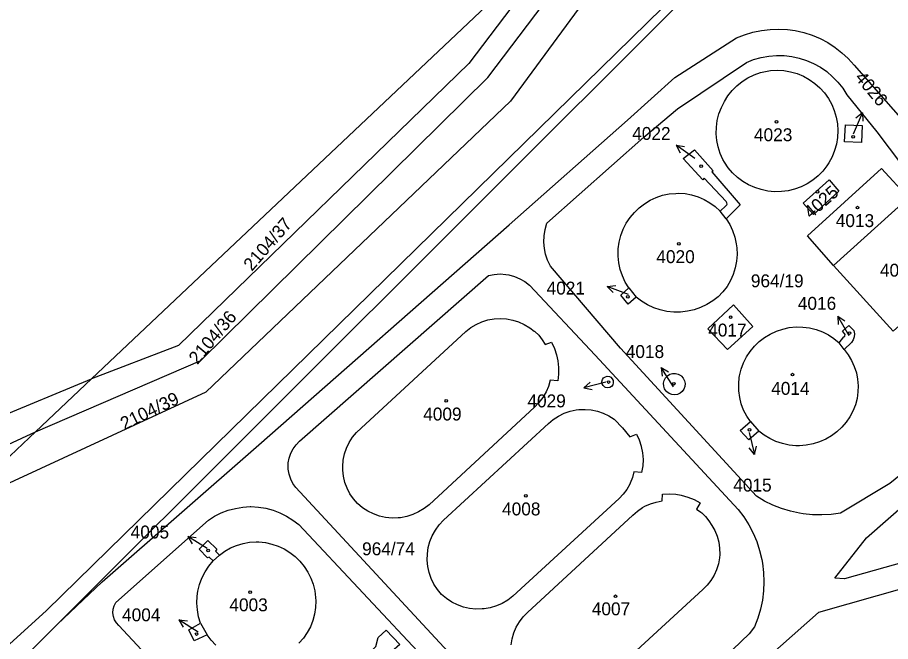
# Model space of a CAD drawing. Extents: x -679220 to -673243, y -1075091 to -1066557.
# Drawn here: x -676020.3 to -675905.3, y -1070006.3 to -1069924.1 of the extents above; entities that cross this region are included whole.
import ezdxf

# ---------------------------------------------------------------- set-up
doc = ezdxf.new("R2010")
doc.units = 0
for name, color, linetype in [('Hranice parcel', 7, 'Continuous'), ('Parcelní čísla', 7, 'Continuous'), ('Pop  PČ popisy', 7, 'Continuous'), ('Značky budov', 7, 'Continuous')]:
    doc.layers.add(name, color=color, linetype=linetype)

msp = doc.modelspace()

# ---------------------------------------------------------------- linework, layer by layer
at = {"layer": 'Hranice parcel'}
for p, q in [((-676015.11, -1070004.06), (-675912.92, -1069902.06)), ((-675902.92, -1069947.85), (-675912.8, -1069956.78)), ((-675927.73, -1069949.63), (-675927, -1069948.92)), ((-675926.95, -1069950.62), (-675927.73, -1069949.63)), ((-675983.16, -1069979.94), (-675958.27, -1069958.09)), ((-675939.77, -1069959.71), (-675938.81, -1069960.94)), ((-675975.05, -1069978.2), (-675961.25, -1069965.47)), ((-675950.81, -1069967.2), (-675949.96, -1069966.9)), ((-675912.07, -1069966.97), (-675911.46, -1069966.2)), ((-675910.44, -1069966.94), (-675911.4, -1069967.84)), ((-675911.4, -1069967.84), (-675912.07, -1069966.97)), ((-676017.95, -1069978.68), (-676010.58, -1069971.72)), ((-675949.15, -1069971.99), (-675950.13, -1069971.89)), ((-675952.21, -1069975.45), (-675966.09, -1069988.3)), ((-675964.21, -1069990.35), (-675950.36, -1069977.59)), ((-675923.76, -1069977.35), (-675922.67, -1069978.59)), ((-676039.96, -1069999.46), (-676017.95, -1069978.68)), ((-675939.64, -1069979.33), (-675938.76, -1069978.98)), ((-675938.09, -1069984.03), (-675939.1, -1069983.95)), ((-675941.07, -1069987.46), (-675955.06, -1070000.36)), ((-675935.38, -1069987.8), (-675935.36, -1069986.9)), ((-675930.38, -1069988.04), (-675930.86, -1069988.88)), ((-675953.14, -1070002.49), (-675939.23, -1069989.67)), ((-676007.36, -1070001.19), (-675995.17, -1069990.35)), ((-675983.27, -1069990.91), (-675965.95, -1070009.36)), ((-675993.73, -1069994.94), (-675994.56, -1069995.69)), ((-676015.11, -1070004.06), (-676009.18, -1069998.46)), ((-675930.04, -1069999.47), (-675944.22, -1070012.5)), ((-676021.79, -1070010.73), (-676015.11, -1070004.06)), ((-675996.22, -1070003.91), (-675995.35, -1070005.45))]:
    msp.add_line(p, q, dxfattribs=at)
for points in [[(-675905.36, -1069858.97), (-675912.83, -1069886.16), (-675932.38, -1069903.87), (-675955.38, -1069935.13), (-675995.51, -1069973.45), (-676023.75, -1069986.52), (-676037.77, -1070002.37), (-676047.31, -1070025.23), (-676071.19, -1070041.43)], [(-675917.89, -1069896.55), (-675933.32, -1069920.84), (-676016.5, -1070002.23), (-676066.74, -1070047.9)], [(-675937.62, -1069899.53), (-675960.87, -1069930.18), (-675999.13, -1069967.3), (-676010.58, -1069971.72)], [(-676010.58, -1069971.72), (-675958.57, -1069922.61), (-675937.62, -1069899.53)], [(-676017.95, -1069978.68), (-675996.16, -1069969.3), (-675958.35, -1069932.03), (-675935.39, -1069901.66)], [(-675925.58, -1069926.81), (-675924.52, -1069926.38), (-675923.42, -1069926.05), (-675922.31, -1069925.82), (-675921.17, -1069925.68), (-675920.03, -1069925.64), (-675918.88, -1069925.71), (-675917.84, -1069925.85), (-675916.72, -1069926.1), (-675915.64, -1069926.46), (-675914.58, -1069926.9), (-675913.57, -1069927.43), (-675912.61, -1069928.05), (-675911.71, -1069928.75), (-675910.87, -1069929.53), (-675910.1, -1069930.38)], [(-676009.18, -1069998.46), (-675988.52, -1069980.42), (-675955.54, -1069951.44), (-675939.97, -1069937.65), (-675933.7, -1069932.02), (-675925.58, -1069926.81)], [(-675950.6, -1069951.22), (-675937.81, -1069939.86), (-675933.36, -1069936.16), (-675924.27, -1069930.04)], [(-675924.27, -1069930.04), (-675923.33, -1069929.67), (-675922.35, -1069929.39), (-675921.35, -1069929.2), (-675920.34, -1069929.12), (-675919.32, -1069929.13), (-675918.31, -1069929.25), (-675917.33, -1069929.46), (-675916.36, -1069929.77), (-675915.43, -1069930.18), (-675914.54, -1069930.67), (-675913.7, -1069931.25), (-675912.93, -1069931.91), (-675912.22, -1069932.64), (-675911.59, -1069933.44), (-675911.04, -1069934.29)], [(-675927.58, -1069935.99), (-675927.19, -1069935.19), (-675926.72, -1069934.43), (-675926.17, -1069933.73), (-675925.54, -1069933.1), (-675924.84, -1069932.54), (-675924.09, -1069932.06), (-675923.28, -1069931.68), (-675922.44, -1069931.38), (-675921.57, -1069931.18), (-675921.12, -1069931.11), (-675920.23, -1069931.06), (-675919.34, -1069931.11), (-675918.46, -1069931.26), (-675917.6, -1069931.51), (-675916.78, -1069931.85), (-675916, -1069932.28), (-675915.27, -1069932.8), (-675914.6, -1069933.39), (-675914.01, -1069934.05), (-675913.49, -1069934.78), (-675913.05, -1069935.56), (-675912.71, -1069936.38), (-675912.45, -1069937.24), (-675912.3, -1069938.12), (-675912.24, -1069939.01), (-675912.28, -1069939.91), (-675912.42, -1069940.79), (-675912.66, -1069941.65), (-675913, -1069942.48), (-675913.42, -1069943.27), (-675913.67, -1069943.64), (-675914.22, -1069944.34), (-675914.84, -1069944.98), (-675915.54, -1069945.54), (-675916.29, -1069946.03), (-675917.09, -1069946.42), (-675917.93, -1069946.73), (-675918.8, -1069946.94), (-675919.68, -1069947.05), (-675920.58, -1069947.06), (-675921.47, -1069946.97), (-675922.34, -1069946.78), (-675923.19, -1069946.5), (-675924, -1069946.15), (-675924.76, -1069945.7), (-675925.47, -1069945.18), (-675926.11, -1069944.57), (-675926.69, -1069943.9), (-675927.18, -1069943.17), (-675927.38, -1069942.81), (-675927.74, -1069942.01), (-675928.01, -1069941.17), (-675928.19, -1069940.31), (-675928.27, -1069939.43), (-675928.24, -1069938.54), (-675928.12, -1069937.67), (-675927.9, -1069936.81), (-675927.58, -1069935.99)], [(-675910.1, -1069930.38), (-675900.78, -1069940.98), (-675890.18, -1069952.5), (-675879.83, -1069964.07)], [(-675911.04, -1069934.29), (-675907.08, -1069939.17), (-675902.11, -1069945.81)], [(-675911.34, -1069940.48), (-675911.21, -1069938.27), (-675909.05, -1069938.36), (-675909.13, -1069940.57), (-675911.34, -1069940.48)], [(-675926.95, -1069948.35), (-675929.85, -1069945.28), (-675930.03, -1069945.48), (-675932.6, -1069942.67), (-675931.14, -1069941.55), (-675928.66, -1069944.31), (-675928.85, -1069944.45), (-675925.09, -1069948.81), (-675926.95, -1069950.62)], [(-675912.8, -1069956.78), (-675916.24, -1069952.86), (-675906.47, -1069944.01), (-675902.92, -1069947.85)], [(-675915.46, -1069950.05), (-675916.81, -1069948.58), (-675913.39, -1069945.49), (-675912.09, -1069947.01), (-675915.46, -1069950.05)], [(-675939.77, -1069959.71), (-675940.24, -1069958.96), (-675940.62, -1069958.15), (-675940.9, -1069957.31), (-675941.09, -1069956.45), (-675941.18, -1069955.56), (-675941.17, -1069954.68), (-675941.17, -1069954.58), (-675941.05, -1069953.7), (-675940.83, -1069952.84), (-675940.52, -1069952.01), (-675940.11, -1069951.22), (-675939.62, -1069950.48), (-675939.05, -1069949.8), (-675938.41, -1069949.19), (-675937.72, -1069948.65), (-675936.96, -1069948.19), (-675936.17, -1069947.82), (-675935.33, -1069947.54), (-675934.47, -1069947.36), (-675933.59, -1069947.28), (-675933.25, -1069947.27), (-675932.37, -1069947.32), (-675931.51, -1069947.48), (-675930.66, -1069947.73), (-675929.85, -1069948.08), (-675929.09, -1069948.51), (-675928.38, -1069949.03), (-675927.73, -1069949.63)], [(-675927, -1069948.92), (-675926.87, -1069948.78), (-675926.84, -1069948.7), (-675926.85, -1069948.51), (-675926.95, -1069948.35)], [(-675926.95, -1069950.62), (-675926.48, -1069951.38), (-675926.1, -1069952.19), (-675925.81, -1069953.04), (-675925.62, -1069953.91), (-675925.55, -1069954.44), (-675925.52, -1069955.33), (-675925.58, -1069956.22), (-675925.75, -1069957.1), (-675926.01, -1069957.96), (-675926.36, -1069958.78), (-675926.81, -1069959.55), (-675927.38, -1069960.25), (-675928.02, -1069960.89), (-675928.73, -1069961.45), (-675929.5, -1069961.93), (-675930.32, -1069962.32), (-675931.17, -1069962.62), (-675932.06, -1069962.82), (-675932.96, -1069962.93), (-675933.86, -1069962.93), (-675934.76, -1069962.83), (-675935.65, -1069962.64), (-675936.5, -1069962.35), (-675937.32, -1069961.97), (-675938.1, -1069961.49), (-675938.81, -1069960.94)], [(-675950.12, -1069956.86), (-675950.48, -1069956.1), (-675950.74, -1069955.3), (-675950.9, -1069954.54), (-675950.97, -1069953.71), (-675950.95, -1069952.86), (-675950.82, -1069952.03), (-675950.6, -1069951.22)], [(-675922.95, -1069987.18), (-675940.87, -1069967.66), (-675950.12, -1069956.86)], [(-675901.72, -1069962.53), (-675904.95, -1069965.45), (-675912.8, -1069956.78)], [(-675958.27, -1069958.09), (-675957.51, -1069957.95), (-675956.74, -1069957.9), (-675955.97, -1069957.96), (-675955.6, -1069958.02), (-675954.85, -1069958.23), (-675954.14, -1069958.52), (-675953.47, -1069958.91), (-675952.86, -1069959.38)], [(-675952.86, -1069959.38), (-675944.21, -1069968.6), (-675925.35, -1069988.92)], [(-675938.81, -1069960.94), (-675939.87, -1069961.86), (-675940.85, -1069960.68), (-675939.77, -1069959.71)], [(-675929.35, -1069965.13), (-675925.97, -1069961.95), (-675923.45, -1069964.82), (-675926.76, -1069967.86), (-675929.35, -1069965.13)], [(-675961.25, -1069965.47), (-675960.6, -1069964.96), (-675959.89, -1069964.54), (-675959.14, -1069964.2), (-675958.35, -1069963.96), (-675957.54, -1069963.81), (-675956.72, -1069963.77), (-675955.9, -1069963.82), (-675955.08, -1069963.97), (-675954.3, -1069964.22), (-675953.55, -1069964.56), (-675952.84, -1069964.99), (-675952.24, -1069965.42), (-675952.18, -1069965.47), (-675951.64, -1069965.98), (-675951.19, -1069966.56), (-675950.81, -1069967.2)], [(-675923.76, -1069977.35), (-675924.25, -1069976.61), (-675924.65, -1069975.83), (-675924.96, -1069975), (-675925.17, -1069974.15), (-675925.29, -1069973.28), (-675925.3, -1069972.39), (-675925.22, -1069971.52), (-675925.18, -1069971.3), (-675924.97, -1069970.44), (-675924.67, -1069969.61), (-675924.28, -1069968.83), (-675923.79, -1069968.09), (-675923.23, -1069967.41), (-675922.6, -1069966.8), (-675921.9, -1069966.26), (-675921.14, -1069965.81), (-675920.34, -1069965.43), (-675919.5, -1069965.15), (-675918.63, -1069964.96), (-675917.75, -1069964.88), (-675916.87, -1069964.89), (-675916.85, -1069964.89), (-675915.97, -1069965), (-675915.11, -1069965.21), (-675914.28, -1069965.52), (-675913.49, -1069965.92), (-675912.75, -1069966.4), (-675912.07, -1069966.97)], [(-675911.36, -1069965.73), (-675911.62, -1069965.42), (-675910.79, -1069964.7), (-675910.13, -1069965.36)], [(-675911.46, -1069966.2), (-675911.33, -1069966.09), (-675911.3, -1069966.05), (-675911.28, -1069965.88), (-675911.36, -1069965.73)], [(-675910.13, -1069965.36), (-675910.06, -1069965.77), (-675910.09, -1069966.18), (-675910.22, -1069966.58), (-675910.44, -1069966.94)], [(-675949.96, -1069966.9), (-675949.59, -1069967.7), (-675949.3, -1069968.53), (-675949.12, -1069969.36), (-675949.03, -1069970.23), (-675949.04, -1069971.11), (-675949.15, -1069971.99)], [(-675911.4, -1069967.84), (-675910.87, -1069968.53), (-675910.42, -1069969.28), (-675910.07, -1069970.08), (-675909.8, -1069970.91), (-675909.63, -1069971.76), (-675909.57, -1069972.63), (-675909.59, -1069973.43), (-675909.71, -1069974.29), (-675909.93, -1069975.14), (-675910.25, -1069975.95), (-675910.66, -1069976.72), (-675911.15, -1069977.44), (-675911.72, -1069978.1), (-675912.36, -1069978.69), (-675913.07, -1069979.2), (-675913.84, -1069979.65), (-675914.66, -1069980.01), (-675915.51, -1069980.28), (-675916.39, -1069980.45), (-675917.27, -1069980.52), (-675917.78, -1069980.52), (-675918.67, -1069980.43), (-675919.54, -1069980.25), (-675920.39, -1069979.97), (-675921.2, -1069979.59), (-675921.96, -1069979.13), (-675922.67, -1069978.59)], [(-675942.07, -1069972.7), (-675942.3, -1069972.84), (-675942.57, -1069972.9), (-675942.84, -1069972.85), (-675942.96, -1069972.79), (-675943.17, -1069972.61), (-675943.3, -1069972.36), (-675943.33, -1069972.09), (-675943.26, -1069971.82), (-675943.1, -1069971.6), (-675942.87, -1069971.45), (-675942.61, -1069971.38), (-675942.33, -1069971.42), (-675942.15, -1069971.51), (-675941.96, -1069971.7), (-675941.84, -1069971.95), (-675941.82, -1069972.22), (-675941.9, -1069972.48), (-675942.07, -1069972.7)], [(-675934.69, -1069971.31), (-675934.37, -1069971.11), (-675934.01, -1069971.01), (-675933.63, -1069971), (-675933.26, -1069971.09), (-675932.93, -1069971.28), (-675932.85, -1069971.34), (-675932.6, -1069971.63), (-675932.44, -1069971.97), (-675932.37, -1069972.34), (-675932.4, -1069972.71), (-675932.52, -1069973.07), (-675932.74, -1069973.38), (-675933.03, -1069973.62), (-675933.37, -1069973.78), (-675933.75, -1069973.83), (-675934.12, -1069973.79), (-675934.47, -1069973.65), (-675934.78, -1069973.43), (-675934.86, -1069973.34), (-675935.07, -1069973.03), (-675935.18, -1069972.67), (-675935.2, -1069972.29), (-675935.12, -1069971.92), (-675934.95, -1069971.59), (-675934.69, -1069971.31)], [(-676044.58, -1070003.82), (-676042.59, -1069998.1), (-676023.33, -1069977), (-676010.58, -1069971.72)], [(-675950.13, -1069971.89), (-675950.38, -1069972.7), (-675950.69, -1069973.43), (-675951.12, -1069974.16), (-675951.63, -1069974.84), (-675952.21, -1069975.45)], [(-675950.36, -1069977.59), (-675949.73, -1069977.06), (-675949.04, -1069976.61), (-675948.29, -1069976.25), (-675947.51, -1069975.99), (-675946.71, -1069975.81), (-675946.37, -1069975.77), (-675945.55, -1069975.74), (-675944.73, -1069975.81), (-675943.92, -1069975.98), (-675943.14, -1069976.24), (-675942.4, -1069976.6), (-675941.7, -1069977.04), (-675941.68, -1069977.06), (-675940.62, -1069978.16), (-675939.64, -1069979.33)], [(-675966.09, -1069988.3), (-675966.75, -1069988.81), (-675967.47, -1069989.25), (-675968.23, -1069989.59), (-675969.03, -1069989.84), (-675969.85, -1069990), (-675970.15, -1069990.03), (-675970.98, -1069990.05), (-675971.82, -1069989.97), (-675972.63, -1069989.79), (-675973.42, -1069989.51), (-675974.18, -1069989.14), (-675974.88, -1069988.69), (-675975.52, -1069988.15), (-675976.06, -1069987.53), (-675976.52, -1069986.85), (-675976.9, -1069986.12), (-675977.19, -1069985.35), (-675977.38, -1069984.55), (-675977.47, -1069983.73), (-675977.47, -1069983.24), (-675977.41, -1069982.42), (-675977.24, -1069981.61), (-675976.97, -1069980.83), (-675976.62, -1069980.09), (-675976.17, -1069979.4), (-675975.65, -1069978.77), (-675975.05, -1069978.2)], [(-675922.67, -1069978.59), (-675923.98, -1069979.73), (-675925.1, -1069978.51), (-675923.76, -1069977.35)], [(-676039.96, -1069999.46), (-676023.99, -1069981.47), (-676017.95, -1069978.68)], [(-675938.76, -1069978.98), (-675938.41, -1069979.76), (-675938.14, -1069980.58), (-675938.13, -1069980.62), (-675937.97, -1069981.47), (-675937.91, -1069982.32), (-675937.95, -1069983.18), (-675938.09, -1069984.03)], [(-675983.64, -1069986.02), (-675984.03, -1069985.49), (-675984.33, -1069984.91), (-675984.54, -1069984.28), (-675984.65, -1069983.63), (-675984.66, -1069983.44), (-675984.65, -1069982.79), (-675984.53, -1069982.14), (-675984.32, -1069981.52), (-675984.01, -1069980.93), (-675983.62, -1069980.4), (-675983.16, -1069979.94)], [(-675881.4, -1069981.37), (-675886.61, -1069986.46), (-675892.94, -1069992.05), (-675895.71, -1069993.66), (-675911.38, -1069998.04), (-675912.64, -1069997.96), (-675908.45, -1069992.64), (-675899.55, -1069984.82)], [(-675901.66, -1069982.48), (-675905.4, -1069985.49), (-675911.9, -1069989.39)], [(-675878.27, -1069983.43), (-675885.04, -1069989.6), (-675890.9, -1069994.71), (-675892.32, -1069995.79), (-675895.47, -1069997.01), (-675914.77, -1070002.48), (-675926.72, -1070013.07), (-675969.17, -1070051.7), (-675975.51, -1070057.92), (-675977.08, -1070056.19)], [(-675939.1, -1069983.95), (-675939.29, -1069984.72), (-675939.58, -1069985.45), (-675939.64, -1069985.58), (-675940.04, -1069986.27), (-675940.52, -1069986.9), (-675941.07, -1069987.46)], [(-675949.59, -1070022.47), (-675964.15, -1070007.06), (-675983.64, -1069986.02)], [(-675935.36, -1069986.9), (-675934.47, -1069986.86), (-675933.57, -1069986.92), (-675932.86, -1069987.04), (-675932, -1069987.28), (-675931.17, -1069987.62), (-675930.38, -1069988.04)], [(-675911.9, -1069989.39), (-675913.12, -1069989.57), (-675914.34, -1069989.64), (-675915.57, -1069989.62), (-675916.79, -1069989.5), (-675917.27, -1069989.42), (-675918.47, -1069989.16), (-675919.65, -1069988.81), (-675920.79, -1069988.35), (-675921.9, -1069987.81), (-675922.95, -1069987.18)], [(-675995.17, -1069990.35), (-675994.35, -1069989.82), (-675993.47, -1069989.38), (-675992.56, -1069989.03), (-675991.61, -1069988.77), (-675990.65, -1069988.61), (-675989.67, -1069988.55), (-675989.56, -1069988.55), (-675988.58, -1069988.6), (-675987.61, -1069988.75), (-675986.66, -1069989), (-675985.75, -1069989.35), (-675984.87, -1069989.78), (-675984.04, -1069990.31), (-675983.27, -1069990.91)], [(-675939.23, -1069989.67), (-675938.64, -1069989.14), (-675937.98, -1069988.68), (-675937.66, -1069988.5), (-675936.93, -1069988.17), (-675936.17, -1069987.94), (-675935.38, -1069987.8)], [(-675930.86, -1069988.88), (-675930.27, -1069989.28), (-675930.17, -1069989.36), (-675929.66, -1069989.84), (-675929.22, -1069990.4), (-675928.86, -1069991.01), (-675928.46, -1069991.71), (-675928.15, -1069992.45), (-675927.94, -1069993.23), (-675927.82, -1069994.02), (-675927.8, -1069994.83), (-675927.84, -1069995.29), (-675927.98, -1069996.09), (-675928.21, -1069996.86), (-675928.55, -1069997.59), (-675928.96, -1069998.28), (-675929.47, -1069998.91), (-675930.04, -1069999.47)], [(-675925.35, -1069988.92), (-675924.62, -1069989.9), (-675923.96, -1069990.94), (-675923.4, -1069992.02), (-675922.92, -1069993.15), (-675922.54, -1069994.32), (-675922.26, -1069995.51), (-675922.17, -1069995.99), (-675922.02, -1069997.2), (-675921.98, -1069998.43), (-675922.03, -1069999.65), (-675922.18, -1070000.86), (-675922.43, -1070002.06), (-675922.78, -1070003.24), (-675923.22, -1070004.38)], [(-675955.06, -1070000.36), (-675955.73, -1070000.86), (-675956.46, -1070001.29), (-675957.23, -1070001.62), (-675958.03, -1070001.86), (-675958.86, -1070002), (-675959.08, -1070002.02), (-675959.92, -1070002.04), (-675960.75, -1070001.95), (-675961.57, -1070001.77), (-675962.36, -1070001.49), (-675963.11, -1070001.12), (-675963.82, -1070000.66), (-675964.46, -1070000.12), (-675964.99, -1069999.48), (-675965.45, -1069998.78), (-675965.81, -1069998.03), (-675966.09, -1069997.24), (-675966.26, -1069996.43), (-675966.34, -1069995.6), (-675966.32, -1069994.77), (-675966.2, -1069993.94), (-675965.98, -1069993.14), (-675965.67, -1069992.37), (-675965.26, -1069991.64), (-675964.78, -1069990.96), (-675964.21, -1069990.35)], [(-675994.56, -1069995.69), (-675995.07, -1069995.19), (-675995.28, -1069995.31), (-675996.38, -1069994.16), (-675995.23, -1069992.99), (-675994.05, -1069994.17), (-675994.25, -1069994.4), (-675993.73, -1069994.94)], [(-675993.73, -1069994.94), (-675993.02, -1069994.42), (-675992.26, -1069993.99), (-675991.45, -1069993.65), (-675990.61, -1069993.4), (-675989.75, -1069993.24), (-675988.87, -1069993.19), (-675988.53, -1069993.2), (-675987.66, -1069993.28), (-675986.8, -1069993.47), (-675985.97, -1069993.75), (-675985.17, -1069994.12), (-675984.43, -1069994.58), (-675983.74, -1069995.13), (-675983.12, -1069995.75), (-675982.57, -1069996.43), (-675982.08, -1069997.16), (-675981.68, -1069997.95), (-675981.37, -1069998.77), (-675981.16, -1069999.63), (-675981.04, -1070000.5), (-675981.02, -1070000.95), (-675981.05, -1070001.83), (-675981.18, -1070002.7), (-675981.42, -1070003.55), (-675981.74, -1070004.37), (-675982.16, -1070005.14), (-675982.66, -1070005.87), (-675983.24, -1070006.53)], [(-675996.22, -1070003.91), (-675996.47, -1070003.04), (-675996.63, -1070002.15), (-675996.69, -1070001.25), (-675996.64, -1070000.35), (-675996.55, -1069999.69), (-675996.33, -1069998.81), (-675996.02, -1069997.96), (-675995.62, -1069997.15), (-675995.13, -1069996.39), (-675994.56, -1069995.69)], [(-676006.96, -1070004.2), (-676007.29, -1070003.85), (-676007.54, -1070003.44), (-676007.68, -1070003.02), (-676007.75, -1070002.55), (-676007.72, -1070002.07), (-676007.59, -1070001.61), (-676007.36, -1070001.19)], [(-675955.26, -1070006.76), (-675955.14, -1070005.95), (-675954.92, -1070005.17), (-675954.6, -1070004.43), (-675954.19, -1070003.72), (-675953.71, -1070003.07), (-675953.14, -1070002.49)], [(-676001.54, -1070012.34), (-676000.38, -1070011.29), (-676006.96, -1070004.2)], [(-675995.35, -1070005.45), (-675997.06, -1070006.21), (-675997.75, -1070004.79), (-675996.22, -1070003.91)], [(-675979.98, -1070013.47), (-675980.63, -1070012.75), (-675979.73, -1070011.87), (-675979.97, -1070011.64), (-675980.39, -1070012.16), (-675981.44, -1070011.05), (-675980.92, -1070010.61), (-675981.17, -1070010.37), (-675980.31, -1070009.66), (-675978.96, -1070011.2), (-675977.81, -1070010.15), (-675977.11, -1070010.84), (-675973.1, -1070006.96), (-675972.82, -1070005.79), (-675971.74, -1070004.82), (-675969.93, -1070006.72), (-675971.04, -1070007.65), (-675972.16, -1070007.89), (-675976.29, -1070011.76), (-675975.59, -1070012.57), (-675978.43, -1070015.09), (-675979.09, -1070014.38)], [(-675923.22, -1070004.38), (-675923.93, -1070005.3), (-675931.42, -1070012.48), (-675933.11, -1070013.83), (-675933.24, -1070013.64)], [(-675994.2, -1070006.79), (-675994.81, -1070006.15), (-675995.35, -1070005.45)]]:
    msp.add_lwpolyline(points, dxfattribs=at)
at = {"layer": 'Pop  PČ popisy'}
for p, q in [((-675910.17, -1069939.42), (-675909, -1069936.66)), ((-675909, -1069936.66), (-675909.85, -1069937.38)), ((-675909, -1069936.66), (-675908.93, -1069937.78)), ((-675931.09, -1069942.67), (-675933.55, -1069940.95)), ((-675933.55, -1069940.95), (-675932.44, -1069941.11)), ((-675933.55, -1069940.95), (-675933.02, -1069941.93)), ((-675942.61, -1069959.54), (-675941.5, -1069959.43)), ((-675939.81, -1069960.61), (-675942.61, -1069959.54)), ((-675942.61, -1069959.54), (-675941.86, -1069960.36)), ((-675910.76, -1069966.05), (-675912.26, -1069963.45)), ((-675912.26, -1069963.45), (-675911.33, -1069964.07)), ((-675912.26, -1069963.45), (-675912.19, -1069964.57)), ((-675933.88, -1069972.76), (-675935.51, -1069970.24)), ((-675935.51, -1069970.24), (-675934.55, -1069970.81)), ((-675935.51, -1069970.24), (-675935.39, -1069971.36)), ((-675942.81, -1069972.13), (-675945.71, -1069972.91)), ((-675945.71, -1069972.91), (-675944.87, -1069972.16)), ((-675945.71, -1069972.91), (-675944.61, -1069973.13)), ((-675923.94, -1069978.76), (-675923.21, -1069981.67)), ((-675923.21, -1069981.67), (-675922.97, -1069980.58)), ((-675923.21, -1069981.67), (-675923.94, -1069980.82)), ((-675995.32, -1069994.05), (-675997.89, -1069992.5)), ((-675997.89, -1069992.5), (-675996.78, -1069992.59)), ((-675997.89, -1069992.5), (-675997.29, -1069993.45)), ((-675996.54, -1070005.08), (-675999.06, -1070003.45)), ((-675999.06, -1070003.45), (-675997.94, -1070003.57)), ((-675999.06, -1070003.45), (-675998.49, -1070004.41))]:
    msp.add_line(p, q, dxfattribs=at)
at = {"layer": 'Značky budov'}
for centre in [(-675920.31, -1069937.87), (-675910.22, -1069939.84), (-675930.26, -1069943.7), (-675914.91, -1069947.08), (-675909.66, -1069949.16), (-675933.19, -1069953.94), (-675939.92, -1069960.9), (-675926.36, -1069963.58), (-675910.69, -1069965.68), (-675918.2, -1069971.16), (-675942.44, -1069972.13), (-675933.84, -1069972.35), (-675963.83, -1069974.6), (-675923.89, -1069978.42), (-675953.36, -1069987.11), (-675995.22, -1069994.31), (-675989.66, -1069999.81), (-675941.54, -1070000.36), (-675996.72, -1070005.33)]:
    msp.add_circle(centre, 0.175, dxfattribs=at)

# ---------------------------------------------------------------- texts
at = {"layer": 'Parcelní čísla'}
for s, rotation, p in [('4026', 310, (-675910.08, -1069932.09)), ('4025', 41, (-675915.8, -1069950.7)), ('2104/37', 49, (-675989.44, -1069957.62)), ('2104/36', 50, (-675996.62, -1069969.92)), ('2104/39', 26, (-676006.25, -1069978.49))]:
    msp.add_text(s, height=1.7, rotation=rotation, dxfattribs=at).set_placement(p)
for s, p in [('4022', (-675939.33, -1069940.24)), ('4023', (-675923.29, -1069940.41)), ('4013', (-675912.51, -1069951.72)), ('4020', (-675936.15, -1069956.47)), ('4012', (-675906.69, -1069958.25)), ('4021', (-675950.61, -1069960.61)), ('964/19', (-675923.7, -1069959.65)), ('4016', (-675917.51, -1069962.62)), ('4017', (-675929.32, -1069966.14)), ('4018', (-675940.18, -1069968.97)), ('4014', (-675921.02, -1069973.82)), ('4029', (-675953.14, -1069975.47)), ('4009', (-675966.87, -1069977.2)), ('4015', (-675926.02, -1069986.56)), ('4008', (-675956.48, -1069989.7)), ('4005', (-676005.41, -1069992.74)), ('964/74', (-675974.92, -1069994.95)), ('4003', (-675992.41, -1070002.33)), ('4007', (-675944.66, -1070002.86)), ('4004', (-676006.55, -1070003.65))]:
    msp.add_text(s, height=1.7, dxfattribs=at).set_placement(p)

doc.saveas('drawing.dxf')
